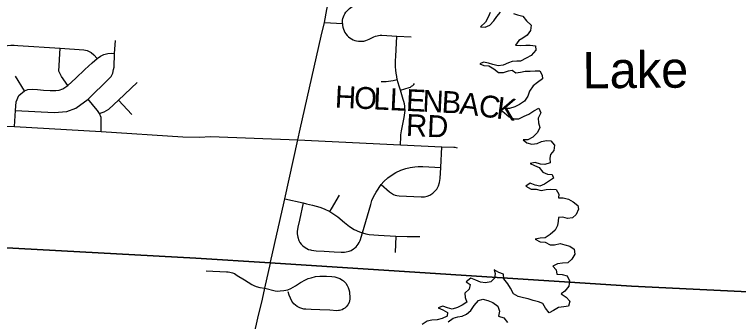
# Model space of a CAD drawing. Extents: x 114843 to 284848, y 317643 to 566895.
# Drawn here: x 206343 to 216274, y 477104 to 481317 of the extents above; entities that cross this region are included whole.
import ezdxf

# ---------------------------------------------------------------- set-up
doc = ezdxf.new("R2010")
doc.units = 0
for name, color, linetype in [('GM_X_County_Road', 7, 'Continuous'), ('GM_X_Major_Lake', 7, 'Continuous'), ('GM_X_Major_Lake_Text', 7, 'Continuous'), ('GM_X_Township', 7, 'Continuous'), ('GM_X_Township_Road', 7, 'Continuous'), ('GM_X_Township_Road_Text', 7, 'Continuous')]:
    doc.layers.add(name, color=color, linetype=linetype)

msp = doc.modelspace()

# ---------------------------------------------------------------- linework, layer by layer
at = {"layer": 'GM_X_County_Road'}
for points in [[(210231.2, 479598.3), (210260.3, 479741.2), (210550.3, 481019.4), (210596.9, 481207), (210628.1, 481386.7), (210786.5, 482072), (210880.7, 482474), (210946.5, 482772), (210982.7, 482917.9)], [(209857.2, 477920.4), (210042, 478747.1), (210051.6, 478788.7), (210231.2, 479598.3)], [(208743.6, 473015.8), (208847.2, 473473.2), (208902.8, 473722.3), (208957.3, 473941.6), (209068.7, 474445.3), (209182.8, 474942.2), (209277.2, 475362.4), (209306.7, 475495.5), (209523.2, 476438.8), (209681.4, 477152.3), (209743.5, 477410.6), (209776.6, 477559.9), (209853.8, 477905.1), (209857.2, 477920.4)]]:
    msp.add_lwpolyline(points, dxfattribs=at)
at = {"layer": 'GM_X_Major_Lake'}
for points in [[(212867.2, 481345.5), (212839.3, 481279.4), (212805.4, 481213.3), (212735.5, 481149.1), (212801.4, 481141.2), (212863.3, 481171.3), (212919.2, 481227.5), (212959.1, 481289.6), (213011, 481349.7)], [(213188.8, 481332), (213242.8, 481312.1), (213316.7, 481292.2), (213366.7, 481230.3), (213430.7, 481168.4), (213422.8, 481098.3), (213376.9, 481034.2), (213315, 480992), (213263.1, 480957.9), (213215.3, 480895.8), (213287.2, 480891.9), (213355.1, 480894), (213417, 480896.1), (213489, 480886.2), (213495, 480826.2), (213429.2, 480756), (213361.3, 480715.9), (213285.4, 480677.7), (213233.5, 480675.6), (213169.5, 480673.5), (213119.6, 480651.4), (213047.7, 480623.3), (212975.8, 480611.1), (212905.9, 480631), (212843.9, 480650.9), (212778, 480662.8), (212724.1, 480638.7), (212782, 480614.8), (212850, 480612.9), (212919.9, 480571), (212983.9, 480519.1), (213051.8, 480521.2), (213119.7, 480543.3), (213169.7, 480553.4), (213221.6, 480517.5), (213281.6, 480523.6), (213349.5, 480539.7), (213415.4, 480537.9), (213483.3, 480542), (213551.3, 480542.1), (213583.3, 480486.1), (213585.3, 480436.1), (213517.5, 480385.9), (213455.6, 480337.8), (213407.7, 480263.6), (213383.8, 480195.6), (213337.9, 480127.4), (213272.1, 480081.3), (213206.2, 480049.1), (213134.3, 480027), (213064.4, 480024.9), (212994.4, 480020.7), (213064.4, 479968.8), (213126.4, 479912.9), (213194.4, 479883), (213260.3, 479885.1), (213334.2, 479921.3), (213400.1, 479949.4), (213466, 479995.6), (213533.8, 480031.7), (213561.9, 479965.7), (213526, 479893.6), (213530, 479831.6), (213550.1, 479765.5), (213516.2, 479695.4), (213452.3, 479635.3), (213386.5, 479599.1), (213318.5, 479595), (213372.5, 479557.1), (213440.5, 479537.2), (213510.4, 479547.3), (213572.3, 479575.5), (213638.2, 479585.6), (213702.1, 479581.7), (213750.1, 479521.7), (213742.2, 479449.7), (213696.3, 479397.5), (213688.4, 479347.5), (213690.5, 479281.4), (213618.6, 479259.3), (213556.6, 479265.2), (213484.7, 479287.1), (213414.8, 479273), (213476.7, 479243.1), (213540.7, 479217.2), (213590.7, 479151.2), (213654.7, 479125.3)], [(213654.7, 479125.3), (213716.6, 479119.4), (213738.6, 479069.4), (213610.9, 478989.1), (213551, 478963), (213485, 478974.9), (213417.1, 479000.8), (213355.2, 478962.7), (213429.1, 478918.7), (213497.1, 478920.9), (213569, 478901), (213634.9, 478915.1), (213698.8, 478921.2), (213770.8, 478913.3), (213810.8, 478853.4), (213804.8, 478803.3), (213870.8, 478803.4), (213942.7, 478781.5), (214004.7, 478745.6), (214068.7, 478697.7), (214080.7, 478647.7), (214046.8, 478573.6), (213994.9, 478525.5), (213927, 478517.3), (213865.1, 478537.3), (213803.1, 478533.1), (213799.2, 478483.1), (213791.3, 478421), (213759.4, 478357), (213691.5, 478298.8), (213623.6, 478252.6), (213553.7, 478246.5), (213485.8, 478232.4), (213553.8, 478196.5), (213623.7, 478190.6), (213691.7, 478154.7), (213751.6, 478154.8), (213829.5, 478175), (213893.4, 478155.1), (213959.4, 478137.2), (214019.4, 478095.2), (214027.4, 478027.2), (213987.5, 477961.1), (213931.7, 477911), (213861.7, 477904.8), (213791.8, 477894.7), (213725.9, 477864.6), (213771.9, 477814.6), (213784, 477752.6), (213855.9, 477750.7), (213921.9, 477728.8), (213955.9, 477660.8), (213946, 477590.8), (213892.1, 477520.6), (213842.2, 477482.5), (213908.2, 477438.6), (213960.2, 477384.7), (213944.3, 477314.6), (213876.4, 477304.5), (213806.4, 477296.4), (213738.6, 477254.2), (213676.7, 477224.1), (213626.7, 477286), (213590.6, 477350), (213528.7, 477373.9), (213456.7, 477391.8), (213388.8, 477415.7), (213324.8, 477429.6), (213252.9, 477449.5), (213188.9, 477485.4), (213146.9, 477561.4), (213108.9, 477621.4), (213056.9, 477691.3), (213052.8, 477753.3), (212988.8, 477775.3), (212924.9, 477815.2), (212936.9, 477765.2), (212929, 477699.1), (212877.1, 477647), (212803.2, 477634.8), (212737.3, 477642.7), (212673.3, 477670.6), (212603.3, 477698.5), (212537.5, 477648.4), (212595.5, 477610.5), (212581.5, 477548.4), (212519.7, 477494.3), (212523.7, 477432.2), (212547.8, 477370.2), (212483.9, 477330.1), (212420, 477298), (212348.1, 477275.8), (212282.1, 477293.7), (212218.2, 477313.6), (212156.3, 477291.5), (212218.2, 477263.6), (212282.2, 477227.7), (212280.3, 477177.6), (212208.4, 477143.5), (212140.5, 477129.4), (212068.5, 477123.2)], [(212292.3, 477097.6), (212362.2, 477147.8), (212426.1, 477167.9), (212482, 477176), (212543.9, 477204.1), (212603.8, 477254.3), (212649.7, 477324.4), (212705.6, 477390.5), (212769.5, 477408.6), (212835.4, 477390.7), (212905.4, 477364.9), (212973.3, 477316.9), (212995.4, 477246.9), (212983.5, 477176.9), (213055.4, 477155), (213103.4, 477091)], [(212068.5, 477123.2), (212002.6, 477109.1), (211934.8, 477061)]]:
    msp.add_lwpolyline(points, dxfattribs=at)
at = {"layer": 'GM_X_Township'}
for points in [[(222511.7, 482017), (222405.9, 480201.1), (222373.2, 479631.8), (222239.9, 477193.3), (220381.2, 477301.2), (220196.7, 477311.7), (220135, 477309), (219930.5, 477322.9), (217904.9, 477436.4), (214807.4, 477590.7), (209852.6, 477907.9), (208830.6, 477973.4), (203720.5, 478253.3), (203688.5, 478247), (202236.2, 478327.4), (197537.1, 478566.2), (196740.9, 478620.6), (196408.4, 478639.3), (196315.2, 478644.5), (196184.6, 478651.8), (195626.9, 478683.1), (195790.6, 481387.8)], [(203720.5, 478253.3), (208830.6, 477973.4), (209852.6, 477907.9), (214807.4, 477590.7), (217904.9, 477436.4), (219930.5, 477322.9), (220135, 477309), (220196.7, 477311.7), (220381.2, 477301.2), (222239.9, 477193.3), (221917.5, 471978.6), (221828.5, 470424.3), (221766.8, 469353.7)]]:
    msp.add_lwpolyline(points, dxfattribs=at)
at = {"layer": 'GM_X_Township_Road'}
for p, q in [((210596.9, 481207), (210840.7, 481191.6)), ((211574, 480738.8), (211587.4, 481021.5)), ((206480.3, 480267.5), (206358.3, 480470.5)), ((207769.4, 480142.6), (207952.9, 479943.6)), ((211572.3, 478275.8), (211563.6, 478051.2))]:
    msp.add_line(p, q, dxfattribs=at)
for points in [[(210840.7, 481191.6), (210841.1, 481215.3), (210843.9, 481238.8), (210848.8, 481262), (210855.9, 481284.6), (210865.1, 481306.4), (210876.3, 481327.3), (210889.5, 481347), (210904.5, 481365.4), (210921.1, 481382.2), (210939.3, 481397.4), (211042.4, 481475.8), (211269.5, 481648.5)], [(210840.7, 481191.6), (210842.6, 481166.3), (210847.2, 481141.2), (210854.3, 481116.8), (210863.8, 481093.2), (210875.7, 481070.7), (210889.7, 481049.5), (210905.9, 481029.9), (210924, 481012), (210943.8, 480996.1), (210965.1, 480982.2), (210987.7, 480970.6), (211011.4, 480961.3), (211035.9, 480954.5), (211061, 480950.2), (211086.4, 480948.5), (211111.8, 480949.3), (211137, 480952.8), (211161.7, 480958.8), (211185.7, 480967.2), (211208.7, 480978.1), (211252.8, 481001.7), (211273, 481011.4), (211294.1, 481019.3), (211315.7, 481025.2), (211337.8, 481029.2), (211360.2, 481031.2), (211382.7, 481031.1), (211587.4, 481021.5), (211782, 481012.3)], [(206358.2, 480001.5), (206888.2, 479970.6), (207060.1, 479985.7), (207186.6, 480031.8), (207354.5, 480152.9), (207636.9, 480432.9), (207669, 480467.7), (207692.4, 480513.1), (207702.8, 480560.6), (207709.1, 480595.1), (207716.3, 480780.5), (207728, 480959.5)], [(205201.4, 480902.6), (205431, 480889.3), (205885.6, 480862.9), (205936.2, 480860.4), (205999.2, 480861.8), (206249.5, 480891.2), (206294, 480895), (206338.7, 480895.8), (206390.3, 480893.1), (206970.1, 480852.7), (207295.7, 480831.3), (207341, 480820.9), (207395.1, 480793.3), (207434.1, 480765.5), (207479.8, 480712)], [(207073.5, 480340.3), (206988.9, 480466.4), (206950.1, 480540.8), (206970.1, 480852.7)], [(206344.2, 479780.8), (206358.2, 480001.5), (206364.3, 480119.7), (206405.4, 480203.3), (206480.3, 480267.5), (206528.3, 480286), (206585.5, 480290.4), (206658.8, 480286.9), (206742.8, 480279.5), (206834.8, 480273.5), (206910.6, 480272.7), (206955.9, 480279.7), (207007.7, 480296.1), (207073.5, 480340.3), (207183.8, 480442.6), (207309.4, 480563.4), (207407.3, 480653.4), (207479.8, 480712), (207524.8, 480744.6), (207569.9, 480768.7), (207623.6, 480782), (207671, 480784.5), (207716.3, 480780.5)], [(211635.8, 479527.3), (211636, 479530.5), (211641, 479640.4), (211643, 479666.8), (211646.3, 479693.1), (211651, 479719.1), (211689.7, 479905.2), (211695.1, 479935.9), (211698.5, 479967), (211699.9, 479998.2), (211699.2, 480029.4), (211696.6, 480060.5), (211692, 480091.4), (211685.3, 480122), (211676.8, 480152), (211636.9, 480276.3), (211618.2, 480334.9), (211605.2, 480378.9), (211594.2, 480423.6), (211585.6, 480466.9), (211578.9, 480510.7), (211574.1, 480554.6), (211571.3, 480598.7), (211570.5, 480643), (211571.6, 480687.2), (211574, 480738.8)], [(207510.3, 479956.8), (207546.7, 479970.5), (207572, 479980.2), (207636.7, 480018.5), (207769.4, 480142.6), (208026.9, 480383.4)], [(211373.9, 480395.7), (211439.5, 480398.3), (211472.2, 480400.6), (211504.8, 480404.8), (211537.1, 480410.9), (211594.2, 480423.6)], [(211636.9, 480276.3), (211755.9, 480314.5), (211773.8, 480321.6), (211790.7, 480331.1), (211806.1, 480342.7), (211819.7, 480356.4), (211831.5, 480371.8)], [(207534.6, 479712.9), (207531.5, 479902.3), (207510.3, 479956.8), (207482.2, 479999.5), (207431.5, 480057), (207354.5, 480152.9)], [(203825.1, 479812.9), (206344.2, 479780.8), (207534.6, 479712.9), (208652.1, 479637.6), (208881.4, 479632.3), (209030.8, 479642.1), (210231.2, 479598.3), (211635.8, 479527.3), (212203.2, 479502.1), (212371.7, 479495.5), (212385.4, 479494.6), (212416.7, 479489.3)], [(211373.6, 478982.9), (211484.9, 478885.6), (211526.6, 478856.5), (211542.6, 478848.3), (211565.3, 478839), (211586.3, 478832.7), (211618.8, 478826.6), (211921.8, 478812.7), (211965.4, 478815.5), (212003.8, 478824.5), (212040.3, 478839.3), (212081.3, 478864.7), (212110.7, 478891.1), (212135.7, 478921.7), (212159.3, 478963.8), (212174.5, 479009.5), (212183.6, 479065.4), (212189.3, 479217.5), (212203.2, 479502.1)], [(211114.8, 478320.1), (211229, 478710.9), (211246.7, 478762.3), (211268.5, 478815.5), (211302.8, 478880.2), (211373.6, 478982.9), (211408.7, 479024.4), (211463.4, 479073.6), (211523, 479116.9), (211575.9, 479148.2), (211642.7, 479179.4), (211712.4, 479203.6), (211772.2, 479218), (211833, 479227.2), (211882, 479230.8), (211943.5, 479230.3), (212189.3, 479217.5)], [(210051.6, 478788.7), (210302, 478730.7), (210350.2, 478720.5), (210432.1, 478702.5), (210530.1, 478673.4), (210591.4, 478650.6), (210670.3, 478611.5), (210777.2, 478538.5), (210869.2, 478462.8), (210939.6, 478406.3), (211002.8, 478366.8), (211074.5, 478332.7), (211114.8, 478320.1), (211162.8, 478305.1), (211210.2, 478297.8), (211334.1, 478290.4), (211572.3, 478275.8), (211730.1, 478272.7), (211901.4, 478268.8)], [(210670.3, 478611.5), (210689.6, 478652.2), (210800.8, 478836.9)], [(210302, 478730.7), (210251.3, 478493.1), (210228.9, 478398.8), (210218.6, 478338), (210220.3, 478305.9), (210228.7, 478260.4), (210244.1, 478216.8), (210258, 478189.3), (210275.4, 478165.7), (210294.5, 478145.4), (210315.8, 478127.3), (210351.2, 478105.1), (210376.8, 478093.7), (210403.4, 478085.4), (210417, 478082.4), (210482, 478074.4), (210592.3, 478069.5), (210725.9, 478060.9), (210821.9, 478056.5), (210867.9, 478056), (210895, 478058.9), (210934.5, 478069.2), (210959.6, 478079.8), (210994.8, 478101.5), (211006.5, 478110.6), (211028.4, 478130.8), (211056.7, 478165.1), (211072.4, 478190.4), (211085.3, 478217.1), (211114.8, 478320.1)], [(208971.3, 477800.8), (209253.3, 477786), (209275.8, 477784.5), (209296.8, 477781.4), (209331.7, 477772.1), (209359.2, 477760.7), (209399.9, 477736.8), (209499.1, 477674.2), (209600.1, 477610.5), (209624.5, 477597.2), (209656.4, 477584.7), (209708.5, 477572.1), (209776.6, 477559.9)], [(209776.6, 477559.9), (209918.5, 477524.3), (209957.8, 477522.1), (209989.8, 477523.4), (210039.3, 477528.6), (210091.7, 477539.8), (210134, 477558.3), (210198.6, 477595.8), (210265.2, 477637.5), (210335, 477675.9), (210373.3, 477692.3), (210412.7, 477705.7), (210473.5, 477720.1), (210532.5, 477726.3), (210577.1, 477728.3), (210624.5, 477727.5), (210697.2, 477723.3), (210737.3, 477718), (210753, 477713.4), (210779.7, 477705.3), (210806.7, 477693.1), (210844.2, 477669.5), (210855.8, 477660.3), (210877.5, 477640.2), (210887.4, 477629.2), (210906.3, 477599.9), (210919.6, 477572.4), (210929.9, 477543.6), (210937.7, 477510.7), (210945.2, 477423.6), (210944.2, 477411.5), (210939.8, 477387.8), (210932.3, 477364.8), (210915.6, 477332.7), (210892.9, 477304.5), (210874.8, 477288.4), (210857.9, 477276.7), (210835.8, 477266.1), (210800.5, 477255.7), (210788.4, 477253.8), (210763.9, 477252.3), (210669.5, 477258.3), (210530.4, 477263.8), (210412.1, 477270.3), (210339.1, 477272.4), (210311.5, 477275.6), (210258.3, 477291.3), (210221.5, 477310.8), (210176.9, 477348.9), (210149.2, 477384.6), (210128.4, 477422.3), (210112.4, 477465.6), (210098, 477513.4)]]:
    msp.add_lwpolyline(points, dxfattribs=at)

# ---------------------------------------------------------------- texts
at = {"layer": 'GM_X_Major_Lake_Text'}
msp.add_text('Lake', height=500.03, rotation=0.40968, dxfattribs=at).set_placement((214136.2, 480303.2))
at = {"layer": 'GM_X_Township_Road_Text'}
for s, rotation, p in [('H', 357.27267, (210733.4, 480041)), ('O', 357.27675, (210997.1, 480028.5)), ('L', 357.27135, (211260.8, 480015.9)), ('L', 357.27812, (211485, 480005.2)), ('E', 357.27564, (211709.1, 479994.6)), ('N', 357.27271, (211933.3, 479983.9)), ('B', 356.67662, (212196.1, 479971.4)), ('A', 352.68301, (212436.6, 479957.6)), ('C', 352.50948, (212698.2, 479924)), ('K', 352.50633, (212942.5, 479891.9)), ('RD', 357.45318, (211708.6, 479652.4))]:
    msp.add_text(s, height=300, rotation=rotation, dxfattribs=at).set_placement(p)

doc.saveas('drawing.dxf')
